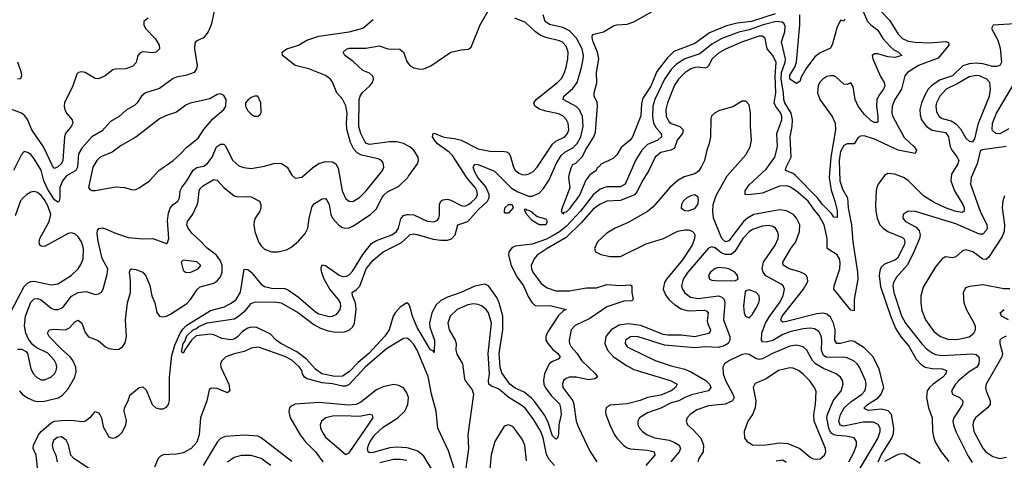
# Model space of a CAD drawing. Header units: inches. Extents: x 1843162 to 1959474, y 907081 to 1016326.
# Tile 383 of 656: x 1897704 to 1903517, y 956280 to 958881. Entities that reach past the tile are written whole.
import ezdxf

# ---------------------------------------------------------------- set-up
doc = ezdxf.new("R2010")
doc.units = ezdxf.units.IN
doc.header["$MEASUREMENT"] = 0
doc.layers.add('B8995', color=7, linetype='Continuous')
doc.layers.add('B9905', color=7, linetype='Continuous')

msp = doc.modelspace()

# ---------------------------------------------------------------- linework, layer by layer
at = {"layer": 'B8995', "color": 5}
for points, elevation in [([(1898855.6, 958950), (1898833.4, 958850), (1898816.5, 958810), (1898790, 958773.6), (1898746, 958754), (1898737.6, 958742.4), (1898736.1, 958710), (1898751.4, 958610), (1898748.5, 958590), (1898734, 958570), (1898690, 958552.6), (1898630, 958542), (1898610, 958534.3), (1898530, 958475.6), (1898446.7, 958450), (1898422.3, 958430), (1898397.4, 958390), (1898383.5, 958376.5), (1898332.6, 958347.4), (1898290.8, 958309.2), (1898240, 958280), (1898190, 958225.1), (1898130.1, 958189.9), (1898070, 958123.5), (1898051.4, 958090), (1898044.8, 958010), (1898035.2, 957990), (1897981, 957959), (1897956.6, 957930), (1897941.8, 957890), (1897940.8, 957830), (1897934.5, 957805.5), (1897930, 957802.9), (1897910, 957818.5), (1897870, 957877.9), (1897847, 957930), (1897830, 957992.7), (1897790, 958060.5), (1897770, 958085.1), (1897750, 958096.9), (1897730, 958102), (1897714.7, 958085.3), (1897666.5, 957990)], 540), ([(1898461.6, 958890), (1898437.6, 958870), (1898437, 958850), (1898447.4, 958830), (1898504.7, 958770), (1898527.9, 958730), (1898528.8, 958710), (1898510.4, 958690), (1898490, 958685.4), (1898430, 958690.7), (1898414.4, 958685.6), (1898400.9, 958670), (1898391, 958629), (1898372.5, 958607.5), (1898330, 958590.9), (1898270.2, 958589.8), (1898254.4, 958585.6), (1898208.2, 958550), (1898170, 958531.8), (1898150, 958534), (1898090, 958569), (1898070, 958574.2), (1898050.2, 958569.8), (1898040.7, 958559.3), (1898018.4, 958490), (1897969.4, 958390), (1897966.3, 958370), (1897969.5, 958350), (1897980.2, 958330), (1898013.1, 958290), (1898017.6, 958270), (1898007.8, 958250), (1897975, 958210), (1897967.8, 958190), (1897958.8, 958050), (1897950, 958032), (1897930, 958011.5), (1897910, 958003.1), (1897898.4, 958018.4), (1897843.8, 958130), (1897774.9, 958230), (1897750, 958291.7), (1897734.4, 958314.4), (1897713.8, 958330), (1897594.6, 958374.6)], 520), ([(1897690, 956936.6), (1897715.1, 956935.1), (1897741.4, 956921.4), (1897749.2, 956910), (1897770, 956820.4), (1897785.6, 956790), (1897802.7, 956770), (1897830, 956755.2), (1897850, 956754.7), (1897888.2, 956770), (1897908.7, 956790), (1897919, 956810), (1897922.9, 956830), (1897919.4, 956850), (1897910, 956868.2), (1897870, 956912.9), (1897804.3, 956944.3), (1897781.2, 956961.2), (1897755.2, 956995.2), (1897739.3, 957030), (1897733.2, 957073.2), (1897738.3, 957130), (1897770, 957213.1), (1897790, 957232.5), (1897810, 957235.6), (1897830, 957226.3), (1897890, 957178.1), (1897910, 957170.1), (1897930, 957170.1), (1897950, 957178.3), (1897963.7, 957190), (1898010.7, 957249.3), (1898049.2, 957270.8), (1898095.6, 957275.6), (1898150, 957259.5), (1898170, 957262), (1898187.3, 957272.7), (1898196.2, 957290), (1898221.2, 957378.8), (1898223.4, 957410), (1898191.1, 957471.1), (1898166.4, 957573.6), (1898160.8, 957619.2), (1898163.8, 957636.2), (1898172, 957648), (1898190, 957652.3), (1898210, 957647.1), (1898270, 957619.8), (1898345.2, 957594.8), (1898430, 957587.6), (1898490, 957588.4), (1898570, 957558.8), (1898577, 957563), (1898584.5, 957590), (1898576.3, 957696.3), (1898581.9, 957738.1), (1898591.9, 957768.1), (1898609.9, 957790.1), (1898637.7, 957810), (1898646.6, 957830), (1898651.4, 957870), (1898660.2, 957890), (1898690.5, 957930), (1898727.2, 957992.8), (1898750, 958007.8), (1898790, 958015.5), (1898810, 958030.1), (1898839.9, 958070), (1898865.9, 958130), (1898890, 958146.5), (1898910, 958145.5), (1898917.9, 958137.9), (1898962.9, 958050), (1898997.7, 958017.7), (1899027.6, 958007.6), (1899070, 958002.2), (1899150, 958016.5), (1899210, 958033.2), (1899250, 958032.4), (1899283.1, 958010), (1899310, 957964), (1899330, 957944.9), (1899370, 957950.6), (1899432.9, 958007.1), (1899470, 958031.6), (1899510, 958044), (1899550, 958041.3), (1899570.2, 958030.2), (1899584.9, 958004.9), (1899607.4, 957870), (1899630, 957824.2), (1899650, 957810.2), (1899670, 957808.2), (1899710, 957831.3), (1899749.8, 957870), (1899845.1, 957990), (1899853.1, 958010), (1899850, 958036.2), (1899840.5, 958050), (1899820.6, 958060.6), (1899721.6, 958081.6), (1899695.4, 958095.4), (1899675.8, 958115.8), (1899656.2, 958156.2), (1899635.2, 958235.2), (1899632.4, 958270), (1899636.6, 958330), (1899630, 958371.8), (1899610, 958412.8), (1899576.4, 958450), (1899551.4, 958511.4), (1899538.9, 958530), (1899510, 958550.9), (1899411.5, 958591.5), (1899330, 958611.6), (1899254.7, 958670), (1899253, 958690), (1899281.3, 958710), (1899349.3, 958730.7), (1899399.8, 958760.2), (1899470, 958783.9), (1899649.3, 958810), (1899730, 958831), (1899790, 958881.8)], 540), ([(1900000, 958133.5), (1899969.7, 958150), (1899930, 958159.1), (1899890, 958159.9), (1899770, 958144), (1899750.6, 958150.6), (1899741.8, 958161.8), (1899717.8, 958210), (1899705.7, 958250), (1899708.9, 958410), (1899714.1, 958430), (1899728.3, 958451.7), (1899771.9, 958490), (1899787.7, 958510), (1899792.4, 958530), (1899790, 958541.2), (1899787.4, 958550), (1899770, 958565.6), (1899730, 958581.3), (1899673.5, 958633.5), (1899622.7, 958670), (1899613.7, 958690), (1899632.8, 958707.2), (1899650, 958712.7), (1899746.7, 958713.3), (1899826.6, 958726.6), (1899878, 958710), (1899947.8, 958707.8), (1899968.9, 958688.9), (1899990, 958634.6), (1900000, 958620.9)], 520), ([(1897690, 958632.7), (1897712.5, 958570), (1897714.1, 958550), (1897708.9, 958531.1), (1897690, 958529.9)], 480), ([(1897702.8, 956690), (1897719.4, 956670), (1897750, 956648), (1897790, 956630.7), (1897810, 956626.9), (1897849.5, 956629.5), (1897931.2, 956648.8), (1897956.1, 956663.9), (1897990, 956702.3), (1898030.4, 956770), (1898038.2, 956801.8), (1898035.8, 956830), (1898018.3, 956870), (1898002.8, 956890), (1897950, 956936), (1897877.8, 957010), (1897867.6, 957030), (1897878.4, 957050), (1897905.6, 957054.4), (1897973, 957050), (1897997.9, 957062.1), (1898030, 957097.2), (1898050, 957107.9), (1898070, 957088.7), (1898090, 957033.4), (1898110, 957009.4), (1898166.3, 956986.3), (1898210, 956950.2), (1898230, 956940.5), (1898270, 956933.1), (1898290, 956936), (1898310.8, 956949.2), (1898325.7, 956974.3), (1898334.7, 957010), (1898329.4, 957110), (1898340.7, 957210), (1898357.9, 957270), (1898358.8, 957338.8), (1898353, 957390), (1898356.2, 957403.8), (1898364, 957410), (1898390, 957406.5), (1898430, 957391.2), (1898448.2, 957368.2), (1898472.1, 957312.1), (1898484.5, 957250), (1898501, 957210), (1898513.2, 957153.2), (1898530, 957130.3), (1898546.8, 957126.8), (1898570, 957131), (1898590, 957141.3), (1898690, 957206.2), (1898712.8, 957230), (1898751.2, 957288.8), (1898770, 957303.7), (1898850, 957325.8), (1898870, 957338.5), (1898890, 957363.5), (1898898.8, 957390), (1898898.5, 957430), (1898890, 957458.4), (1898866.2, 957490), (1898810, 957531.3), (1898770, 957576.4), (1898720.1, 957620.1), (1898698.7, 957650), (1898691.6, 957670), (1898694.7, 957690), (1898726.3, 957733.7), (1898751.2, 957788.8), (1898757.8, 957810), (1898763.1, 957870), (1898770, 957885.2), (1898790, 957902.8), (1898850, 957937.4), (1898870, 957933.2), (1898908.7, 957890), (1898970, 957840.9), (1898990, 957834.6), (1899050, 957838), (1899070, 957834.3), (1899119.2, 957810), (1899128.1, 957790), (1899127.7, 957770), (1899120.8, 957750), (1899094.5, 957710), (1899088.1, 957690), (1899085.5, 957670), (1899091.2, 957630), (1899114.6, 957570), (1899130, 957545.4), (1899150, 957525.8), (1899190, 957510.1), (1899230, 957510.8), (1899278.2, 957521.8), (1899304.4, 957535.6), (1899350, 957573.8), (1899390, 957619.3), (1899405.6, 957650), (1899413.8, 957710), (1899430, 957777.6), (1899444.9, 957795.1), (1899490, 957823), (1899510, 957824.5), (1899516.4, 957816.4), (1899530.7, 957790.7), (1899541.4, 957730), (1899550, 957710.2), (1899587.3, 957667.3), (1899610, 957653.9), (1899630, 957649.4), (1899650, 957652.1), (1899670, 957661.4), (1899774.6, 957730), (1899810, 957763.8), (1899841.4, 957830), (1899853.9, 957846.1), (1899875.7, 957864.3), (1899941.3, 957898.7), (1899994.6, 957950), (1900000, 957957.4)], 520), ([(1897650, 957153.2), (1897730, 957306.7), (1897750, 957325.4), (1897770, 957335.1), (1897790, 957336.8), (1897890, 957316.6), (1897930, 957322), (1898007.9, 957370), (1898049.8, 957410), (1898065, 957435), (1898077.7, 957470), (1898081.2, 957530), (1898069.2, 957570), (1898050, 957599.3), (1898030, 957617.7), (1898010, 957623.1), (1897990, 957618.2), (1897850, 957542.3), (1897830, 957543.5), (1897823.1, 957550), (1897818.8, 957570), (1897823, 957590), (1897878.3, 957690), (1897888.6, 957730), (1897870, 957782.4), (1897850, 957817.7), (1897830, 957843.9), (1897810, 957860.6), (1897790, 957866.8), (1897770, 957862), (1897746.7, 957850), (1897724.2, 957830), (1897708.8, 957811.2), (1897676.9, 957723.1)], 560), ([(1897810, 956236.2), (1897801.3, 956310), (1897782.8, 956350), (1897784.5, 956370), (1897814.4, 956430), (1897831.3, 956450), (1897890, 956500.1), (1897910, 956510.3), (1897950, 956515.7), (1898010, 956516.2), (1898070, 956508.8), (1898088.6, 956511.4), (1898123.8, 956536.2), (1898150, 956568.2), (1898170, 956560.5), (1898177.6, 956550), (1898187, 956530), (1898197.3, 956477.3), (1898230, 956418.8), (1898250, 956410.4), (1898270, 956414.6), (1898290, 956425.8), (1898310, 956447.9), (1898330.7, 956490), (1898334.7, 956514.7), (1898320.5, 956570), (1898322.4, 956590), (1898343.5, 956630), (1898354.8, 956665.2), (1898410, 956708.7), (1898430, 956714), (1898450, 956694.9), (1898486.6, 956610), (1898508.2, 956590), (1898530, 956583.8), (1898550, 956584.5), (1898570, 956592.8), (1898582, 956610), (1898587.4, 956632.6), (1898588.3, 956770), (1898601.6, 956898.4), (1898620.5, 956959.5), (1898651.8, 957030), (1898666.7, 957053.3), (1898690, 957076.8), (1898830, 957164.6), (1898914, 957186), (1898952.8, 957207.2), (1898982.6, 957230), (1899006.6, 957273.4), (1899030, 957407.4), (1899050, 957405.6), (1899070, 957390.6), (1899130, 957319.8), (1899150, 957305.6), (1899190, 957295.5), (1899270, 957293.6), (1899290, 957283.3), (1899350, 957243), (1899450, 957156.3), (1899470, 957145.1), (1899530.4, 957129.6), (1899550, 957130.9), (1899576.7, 957143.3), (1899596.3, 957170), (1899600.2, 957190), (1899597.1, 957210), (1899586.7, 957230), (1899535, 957290), (1899502.2, 957350), (1899485.7, 957394.3), (1899484.5, 957415.5), (1899490, 957433.6), (1899510, 957429.4), (1899590, 957372.7), (1899610, 957364.7), (1899633.6, 957366.4), (1899650, 957375.3), (1899670, 957398.3), (1899730, 957494.7), (1899780.4, 957559.6), (1899810, 957578), (1899901.8, 957610), (1899929.4, 957630), (1899940.9, 957650), (1899954.4, 957705.6), (1899970, 957724.7), (1899990, 957730.1), (1900000, 957730)], 480), ([(1900000, 957202), (1899990, 957209.8), (1899950, 957183.2), (1899920.1, 957150), (1899908.6, 957130), (1899884.2, 957050), (1899857.2, 957010), (1899764.4, 956910), (1899702.8, 956857.2), (1899650, 956802.8), (1899610, 956776.6), (1899565, 956775), (1899487.6, 956790), (1899450, 956817.5), (1899396.2, 956876.2), (1899339.9, 956919.9), (1899246.2, 956970), (1899218.5, 956990), (1899184.7, 957024.7), (1899103.7, 957063.7), (1899070, 957065.4), (1899050, 957059.9), (1899020.1, 957039.9), (1898990, 957008.2), (1898970, 956995.9), (1898950, 956991.7), (1898898.2, 956998.2), (1898850, 957020.7), (1898830, 957025.1), (1898746.1, 957013.9), (1898718.9, 956990), (1898682.4, 956937.6), (1898670, 956912), (1898660.1, 956920.1), (1898669.9, 956969.9), (1898679.5, 956980.5), (1898690, 957015), (1898728.1, 957050), (1898744.3, 957055.7), (1898762.1, 957070), (1898810, 957091.1), (1898970, 957115.7), (1898990, 957126.4), (1899036.3, 957163.7), (1899070, 957206), (1899090, 957214.2), (1899210, 957215.7), (1899248.2, 957210), (1899350, 957151.2), (1899441, 957081), (1899479.7, 957059.7), (1899524.1, 957044.1), (1899570, 957035.8), (1899621.5, 957038.5), (1899650, 957047.6), (1899671.4, 957068.6), (1899679.9, 957090), (1899689.5, 957170), (1899686.2, 957210), (1899668.2, 957250), (1899667, 957270), (1899692.3, 957287.7), (1899711.7, 957308.3), (1899749.9, 957410), (1899790, 957461.6), (1899849, 957510), (1899955.6, 957564.4), (1900000, 957603.3)], 460), ([(1900000, 956994.2), (1899990, 957000.6), (1899970, 956999.4), (1899870, 956938.2), (1899743.4, 956830), (1899650, 956728.2), (1899630, 956717.1), (1899610, 956717.3), (1899550, 956731.6), (1899490, 956736.3), (1899400.3, 956760.3), (1899385.3, 956770), (1899373.8, 956790), (1899369, 956810), (1899355.7, 956830), (1899310, 956870.3), (1899270, 956893), (1899113.1, 956946.9), (1899070, 956941.7), (1899030, 956922.6), (1898970, 956908.5), (1898920.3, 956890), (1898895.5, 956864.5), (1898890.2, 956850), (1898892, 956830), (1898939.2, 956730), (1898943.6, 956690), (1898930, 956678), (1898870, 956703.2), (1898835.3, 956704.7), (1898823.5, 956696.5), (1898809.1, 956630), (1898771.6, 956530), (1898763.2, 956430), (1898750, 956386.3), (1898717.1, 956350), (1898670, 956324.6), (1898630, 956316.7), (1898550, 956311.9), (1898535.2, 956304.8), (1898520.8, 956290), (1898499.9, 956240.1)], 480), ([(1900000, 956351.3), (1899990, 956354.4), (1899930, 956357.6), (1899890, 956353.4), (1899790, 956325.9), (1899770, 956324.3), (1899760.4, 956330), (1899757.5, 956350), (1899764, 956370), (1899772.6, 956390), (1899800.8, 956430), (1899850, 956475.1), (1899936.5, 956530), (1899977.3, 956570), (1899994.6, 956610), (1899998.4, 956650), (1899990, 956677.3), (1899970, 956706.8), (1899941.9, 956721.9), (1899910, 956727.1), (1899850, 956714), (1899810, 956695.6), (1899717.5, 956622.5), (1899690, 956609), (1899646.1, 956606.1), (1899470, 956621.2), (1899330, 956611.3), (1899302.6, 956597.4), (1899296.5, 956590), (1899292.3, 956567.7), (1899300.6, 956530), (1899311.6, 956510), (1899359.5, 956430), (1899389, 956390), (1899449.6, 956330), (1899493.7, 956270)], 520), ([(1898190, 956179.7), (1898023.5, 956290), (1898006.6, 956310), (1897991.5, 956371.5), (1897978.3, 956398.3), (1897950, 956417.8), (1897924.6, 956415.4), (1897903.8, 956396.2), (1897895.9, 956370), (1897901.1, 956341.1), (1897916.5, 956310), (1897925.5, 956270)], 480), ([(1899310, 956272.1), (1899130, 956412.4), (1899110, 956422.6), (1899031.5, 956428.5), (1898919.9, 956420.1), (1898890, 956409), (1898870, 956387.6), (1898786.4, 956250)], 520), ([(1899187.2, 956250), (1899130, 956289.9), (1899070, 956307.8), (1899012.4, 956307.6), (1898970, 956296.8), (1898930, 956268.8)], 540), ([(1899990, 956277.8), (1899950, 956284.7), (1899910, 956284), (1899830, 956264.9)], 540)]:
    msp.add_lwpolyline(points, dxfattribs=dict(at, elevation=elevation))
for points, elevation in [([(1898890, 958443.7), (1898870, 958439.5), (1898826.2, 958413.8), (1898710, 958387.5), (1898684, 958376), (1898630, 958336), (1898570, 958316), (1898530, 958295.5), (1898390, 958186.7), (1898302.6, 958137.4), (1898250, 958099.9), (1898179.6, 958070), (1898159.3, 958050), (1898135.2, 958010), (1898110.4, 957890.4), (1898118.5, 957878.5), (1898130, 957873), (1898152.3, 957872.3), (1898270, 957893.7), (1898322, 957890), (1898370, 957876.4), (1898390, 957878.4), (1898410, 957888.5), (1898469.8, 957930.2), (1898525.3, 957990), (1898610, 958050.2), (1898650, 958085), (1898690.9, 958129.1), (1898758.1, 958181.9), (1898788.4, 958231.6), (1898843.4, 958296.6), (1898908.3, 958350), (1898921.1, 958370), (1898923.6, 958410), (1898910, 958432.7)], 560), ([(1899090, 958429.3), (1899070, 958420.9), (1899050, 958405.2), (1899037.3, 958390), (1899036.3, 958370), (1899050, 958342.8), (1899070, 958324), (1899090, 958311), (1899110, 958311), (1899121.2, 958318.8), (1899130, 958334), (1899126.6, 958390), (1899110, 958428.7)], 560), ([(1898670, 957462), (1898658, 957450), (1898670, 957402), (1898682, 957390), (1898710, 957388.7), (1898758.4, 957410), (1898773, 957430), (1898750, 957451.2)], 540), ([(1899769.7, 956549.7), (1899710, 956537.5), (1899610, 956542.1), (1899550, 956539.6), (1899510.4, 956530), (1899484.9, 956510), (1899478, 956490), (1899480.7, 956470), (1899490, 956447), (1899510, 956417.3), (1899630, 956314.4), (1899650, 956324.4), (1899790.8, 956530), (1899787.2, 956547.2)], 540)]:
    msp.add_lwpolyline(points, close=True, dxfattribs=dict(at, elevation=elevation))
at = {"layer": 'B9905', "color": 5}
for points, elevation in [([(1900000, 958620.9), (1900008.8, 958608.8), (1900030, 958595.9), (1900070, 958588.1), (1900090, 958590.8), (1900130.8, 958609.2), (1900250, 958688.4), (1900310, 958704), (1900353.6, 958706.4), (1900370, 958719.1), (1900422.6, 958850), (1900483.8, 958956.2)], 520), ([(1902164, 958916), (1902024.6, 958870), (1901940.1, 958859.9), (1901875.9, 958844.1), (1901775.6, 958804.4), (1901690, 958740.2), (1901566.3, 958693.7), (1901525.8, 958654.2), (1901464.8, 958575.2), (1901430, 958489.1), (1901382.9, 958417.1), (1901374.5, 958385.5), (1901370, 958313.2), (1901322.7, 958190), (1901308.7, 958170), (1901254.3, 958125.7), (1901230, 958084.2), (1901210, 958063.5), (1901133.7, 958026.3), (1901126.4, 958013.6), (1901114, 958006), (1901106.8, 957990), (1901070, 957966), (1901046.3, 957933.7), (1901011.2, 957850), (1900990, 957816.8), (1900958.9, 957781.1), (1900950, 957764.5), (1900930, 957745), (1900917, 957743), (1900910, 957733.2), (1900902.4, 957750), (1900908.3, 957771.7), (1900954, 957890), (1900946.6, 957946.6), (1900950, 957974), (1900962, 958010), (1900970, 958026), (1900986.7, 958033.3), (1901027.2, 958072.8), (1901044.5, 958110), (1901094, 958190), (1901103.9, 958216.1), (1901115.3, 958370), (1901112.2, 958392.2), (1901094.8, 958430), (1901094.5, 958450), (1901111.7, 958508.3), (1901109.9, 958570), (1901123.6, 958650), (1901116.1, 958690), (1901089, 958751), (1901084.1, 958775.9), (1901086.1, 958793.9), (1901150, 958808.9), (1901210, 958844.4), (1901230, 958850.2), (1901290, 958854), (1901330, 958867.7), (1901496.4, 958963.6)], 440), ([(1902683.6, 958930), (1902709.7, 958869.7), (1902728.6, 958850), (1902770, 958819.8), (1902800.5, 958770), (1902842.3, 958722.3), (1902863.8, 958703.8), (1902891.4, 958690), (1902912.4, 958670), (1902870, 958657.4), (1902830, 958662.4), (1902770, 958680.4), (1902750, 958679.8), (1902737.6, 958670), (1902740.5, 958650), (1902786, 958546), (1902807.2, 958510), (1902811.6, 958490), (1902804.1, 958470), (1902779.7, 958440.3), (1902765, 958410), (1902761.3, 958370), (1902770.1, 958309.9), (1902770, 958279), (1902766, 958274), (1902750, 958273.5), (1902730, 958284.4), (1902690, 958324.2), (1902654.3, 958370), (1902636.4, 958410), (1902625.3, 958485.3), (1902610, 958507.8), (1902590, 958498), (1902570, 958501.3), (1902522.8, 958542.8), (1902510, 958549), (1902490, 958550.6), (1902470, 958546.6), (1902445.2, 958530), (1902428, 958512), (1902417.2, 958490), (1902413.6, 958450), (1902427.3, 958410), (1902500.1, 958310), (1902519.2, 958270), (1902520.6, 958230), (1902492.5, 958070), (1902483.7, 957950), (1902494.3, 957874.3), (1902516.9, 957810), (1902530, 957753), (1902530, 957714), (1902510, 957715.1), (1902496.9, 957736.9), (1902443.5, 957790), (1902411.5, 957831.5), (1902283, 957963), (1902270, 957973.1), (1902225.7, 957990), (1902228.2, 958010), (1902259.1, 958070), (1902251.8, 958190), (1902265.1, 958250), (1902266.7, 958290), (1902258.4, 958330), (1902221.3, 958390), (1902214.6, 958410), (1902214, 958450), (1902199.6, 958530), (1902202.1, 958570), (1902223.1, 958630), (1902224.2, 958650), (1902201.2, 958750), (1902221.9, 958810), (1902222.8, 958842.8), (1902216.7, 958856.7), (1902205.5, 958865.5), (1902170, 958870.2), (1902092.2, 958850), (1902010, 958820.3), (1901950, 958807.2), (1901850, 958769.6), (1901790, 958737.4), (1901720, 958680), (1901630, 958650.9), (1901581.7, 958618.3), (1901550, 958586.2), (1901510.4, 958530), (1901454.1, 958410), (1901442.2, 958370), (1901439.9, 958310), (1901446.7, 958270), (1901461.7, 958241.7), (1901490.1, 958210), (1901493.5, 958190), (1901471.2, 958170), (1901410, 958144.3), (1901376.8, 958110), (1901338.9, 958050), (1901278.1, 957910), (1901250, 957893.8), (1901170, 957894.7), (1901130, 957879.9), (1901090, 957846.2), (1901014.2, 957750), (1900930, 957660.1), (1900891.4, 957628.6), (1900853.8, 957606.2), (1900813.9, 957586.1), (1900730, 957555.1), (1900630, 957543.8), (1900610, 957534.1), (1900598.8, 957521.2), (1900592.4, 957510), (1900589.6, 957490), (1900605.2, 957430), (1900641.8, 957361.8), (1900678.1, 957310), (1900706, 957246), (1900730, 957209.1), (1900750, 957191.8), (1900833, 957193), (1900930.7, 957170), (1900915.6, 957164.4), (1900885.4, 957134.6), (1900822.4, 957037.6), (1900809.4, 957010), (1900810.9, 956990), (1900821.2, 956970), (1900850, 956936.1), (1900880.7, 956910), (1900893.8, 956890), (1900882.5, 956877.5), (1900850, 956863.8), (1900830, 956849.8), (1900802.9, 956790), (1900796.3, 956750), (1900798.2, 956730), (1900807.4, 956707.4), (1900842.5, 956662.5), (1900890, 956612.9), (1900896.9, 956590), (1900901.1, 956550), (1900886, 956490), (1900884.7, 956435.3), (1900878.8, 956410), (1900870, 956403.7), (1900850, 956423.6), (1900823.9, 956503.9), (1900804.5, 956544.5), (1900744.8, 956624.8), (1900725.8, 956645.8), (1900681.5, 956681.5), (1900630, 956706.3), (1900597, 956730), (1900550, 956796.4), (1900541.3, 956830), (1900535.4, 956910), (1900556.4, 957050), (1900557.1, 957130), (1900534.8, 957210), (1900521, 957241), (1900472.5, 957310), (1900450, 957319.6), (1900390, 957307.5), (1900307.7, 957270), (1900230, 957243.9), (1900190, 957223.6), (1900162.5, 957197.5), (1900136.3, 957150), (1900123.7, 957090), (1900125.3, 957065.3), (1900152.7, 956990), (1900150, 956915.3), (1900145.4, 956925.4), (1900130, 956931.8), (1900050, 957064.8), (1900024.2, 957124.2), (1900007.8, 957187.8), (1900001.1, 957201.1), (1900000, 957202)], 460), ([(1900000, 957603.3), (1900010, 957612.1), (1900030, 957616.4), (1900050, 957613.6), (1900145.9, 957585.9), (1900190, 957579.2), (1900230, 957579.2), (1900253.6, 957586.4), (1900275.3, 957610), (1900289.9, 957670.1), (1900350, 957689.6), (1900410, 957759.2), (1900465.6, 957810), (1900475.8, 957830), (1900475.4, 957850), (1900455.3, 957895.3), (1900409.2, 957950), (1900390, 957980.3), (1900380.8, 958010), (1900390, 958029), (1900410, 958025.9), (1900507.5, 957987.5), (1900606.9, 957886.9), (1900644.1, 957864.1), (1900710, 957839.4), (1900730, 957839.4), (1900770, 957857.8), (1900796, 957884), (1900830, 957936), (1900870.7, 958030), (1900900.1, 958079.9), (1900921.9, 958098.1), (1900970, 958124.3), (1900994.9, 958150), (1901017.7, 958190), (1901029.6, 958250), (1901025.7, 958310), (1901008.2, 958348.2), (1900988.2, 958368.2), (1900911.8, 958410), (1900915.7, 958430), (1900970, 958475.1), (1900994.3, 958510), (1901021.6, 958598.4), (1901031.4, 958648.6), (1901032.4, 958670), (1901023.9, 958710), (1900991.3, 958771.3), (1900950, 958815.1), (1900910, 958835.4), (1900832.4, 958852.4), (1900805.4, 958870), (1900793.8, 958910)], 460), ([(1900000, 957730), (1900030, 957729.6), (1900110, 957692.4), (1900150, 957687.1), (1900170, 957697.7), (1900178.2, 957710), (1900183.2, 957730), (1900182.8, 957790), (1900190.5, 957809.5), (1900202.2, 957817.8), (1900230, 957820.9), (1900250, 957815.3), (1900310, 957784.7), (1900330, 957780.7), (1900350, 957787.3), (1900370, 957801.7), (1900398.5, 957830), (1900406.2, 957850), (1900402.5, 957870), (1900392.3, 957890), (1900345.7, 957945.7), (1900258.6, 958078.6), (1900239.1, 958099.1), (1900170, 958148.4), (1900152, 958170), (1900141.7, 958190), (1900144, 958210), (1900150, 958211.6), (1900208.2, 958188.2), (1900270, 958180.5), (1900310, 958170.1), (1900410, 958118.5), (1900490, 958102.4), (1900550, 958105.7), (1900580.7, 958100.7), (1900592.4, 958092.4), (1900599.5, 958079.5), (1900618.8, 958010), (1900630, 957992.3), (1900650, 957975.2), (1900670, 957967.2), (1900690, 957965.5), (1900710, 957971), (1900734.7, 957985.3), (1900758.3, 958010), (1900850, 958145.6), (1900870, 958163.4), (1900922.8, 958190), (1900938.8, 958210), (1900945.9, 958230), (1900942.8, 958270), (1900932.5, 958290), (1900911.9, 958311.9), (1900886, 958326), (1900810, 958341), (1900773.1, 958353.1), (1900745, 958370), (1900740.2, 958390), (1900753.2, 958410), (1900879.9, 958510), (1900904.1, 958535.9), (1900921.1, 958570), (1900930, 958600.4), (1900940.4, 958650), (1900942.1, 958690), (1900930, 958725.3), (1900907.8, 958747.8), (1900890, 958757.1), (1900810, 958776.7), (1900777, 958790), (1900748.6, 958808.6), (1900690, 958864.6), (1900627.1, 958890)], 480), ([(1902788.9, 958930), (1902838.6, 958878.6), (1902890, 958795.6), (1902916, 958770), (1902950, 958753.6), (1902990, 958748.6), (1903076, 958744), (1903172.5, 958752.5), (1903186.4, 958746.4), (1903189.2, 958730), (1903126.9, 958653.1), (1903011, 958610), (1902945.8, 958570), (1902930.5, 958549.5), (1902910.1, 958470), (1902870.9, 958410), (1902854.6, 958370), (1902852.2, 958330), (1902859, 958310), (1902925.9, 958185.9), (1902984.4, 958130), (1902998.8, 958110), (1902990, 958091.6), (1902890, 958111.6), (1902750, 958175.5), (1902690, 958195), (1902667.1, 958192.9), (1902654.1, 958185.9), (1902630, 958147.3), (1902590, 958148.5), (1902570, 958138), (1902550, 958103.1), (1902542.7, 958050), (1902546.6, 957930), (1902560.8, 957880.8), (1902590.8, 957830), (1902594.3, 957770), (1902615, 957670), (1902621.6, 957570), (1902650.9, 957390), (1902651.4, 957348.6), (1902630.1, 957230), (1902630, 957162.9), (1902610, 957165.6), (1902510.5, 957290), (1902512.3, 957310), (1902545.9, 957410), (1902547.4, 957447.4), (1902543.1, 957470), (1902530, 957493.2), (1902471.8, 957530), (1902471.5, 957590), (1902452.5, 957670), (1902423.6, 957723.6), (1902390, 957763.5), (1902359.6, 957810), (1902290, 957868.9), (1902250, 957894.2), (1902230, 957901), (1902190, 957897.6), (1902090, 957856.3), (1902007, 957847), (1901986.3, 957850), (1901987.1, 957870), (1902010, 957906.9), (1902110, 957997.8), (1902162.6, 958070), (1902177.4, 958130), (1902173.5, 958210), (1902203.3, 958290), (1902203.6, 958310), (1902197.4, 958330), (1902167.8, 958367.8), (1902158.8, 958390), (1902167.7, 958450), (1902164.6, 958550), (1902169, 958629), (1902150.5, 958670.5), (1902116.2, 958710), (1902105.5, 958770), (1902090, 958784.2), (1902070, 958784.1), (1901970.2, 958750), (1901870, 958706.5), (1901830, 958683.9), (1901792.7, 958650), (1901770, 958607.7), (1901760.3, 958599.7), (1901750, 958594.9), (1901710, 958600.8), (1901690, 958598.9), (1901665.8, 958590), (1901630, 958566.6), (1901592.8, 958530), (1901570, 958495), (1901528.7, 958390), (1901518.2, 958350), (1901521.1, 958310), (1901538.6, 958278.6), (1901550, 958268.3), (1901601.2, 958250), (1901621.4, 958230), (1901616, 958210), (1901584.8, 958170), (1901570, 958122.2), (1901548.9, 958111.1), (1901490, 958097.3), (1901456, 958070), (1901418.7, 957990), (1901376.4, 957923.6), (1901350, 957867.7), (1901333.4, 957846.6), (1901250, 957813.1), (1901170, 957809.9), (1901130, 957792.8), (1901090, 957762.1), (1901018.1, 957681.9), (1900930, 957595.4), (1900817, 957530), (1900759, 957490), (1900740.9, 957470), (1900723.7, 957430), (1900725, 957410), (1900733.5, 957390), (1900782.7, 957322.7), (1900818, 957298), (1900870, 957280.6), (1900950, 957280.1), (1901050, 957297.2), (1901110, 957298.7), (1901170, 957318.2), (1901250, 957310.9), (1901310, 957315), (1901316.9, 957310), (1901318.1, 957270), (1901326, 957230), (1901317.9, 957222.1), (1901270, 957218.8), (1901170, 957185.5), (1901070, 957116.8), (1900983.5, 957076.5), (1900960.1, 957050), (1900947.3, 956990), (1900950.1, 956970), (1900959.6, 956950), (1900992.4, 956912.4), (1901020.3, 956870), (1901103.5, 956790), (1901115.2, 956770), (1901099, 956761), (1901064.9, 956755.1), (1900990, 956770.6), (1900948.7, 956771.3), (1900930, 956763.2), (1900915.2, 956750), (1900908.8, 956730), (1900910.8, 956710), (1900968.8, 956630), (1900975.5, 956610), (1900990, 956511.8), (1901000.2, 956480.2), (1901070, 956334.3), (1901111.1, 956270)], 480), ([(1902575.3, 958884.7), (1902570, 958872), (1902550, 958878), (1902547.1, 958872.9), (1902530, 958838), (1902502.2, 958737.8), (1902490, 958713.6), (1902430, 958685.1), (1902398.2, 958661.8), (1902346.2, 958593.8), (1902318.3, 958541.7), (1902310, 958515.3), (1902290, 958505.2), (1902250, 958529.3), (1902250, 958553.4), (1902279.8, 958600.2), (1902289.4, 958630), (1902308.7, 958850), (1902308.8, 958908.8)], 440), ([(1903610, 958859.2), (1903450.3, 958849.7), (1903441.5, 958830), (1903479.5, 958759.5), (1903492.8, 958712.8), (1903500.6, 958630), (1903490.1, 958610), (1903470, 958604.3), (1903450, 958605.7), (1903390, 958620.1), (1903350, 958624.3), (1903310, 958621.3), (1903272.2, 958607.8), (1903210.1, 958550), (1903135.1, 958524.9), (1903086.5, 958490), (1903067.9, 958470), (1903050, 958439.4), (1903027.5, 958390), (1903017.2, 958350), (1903019.5, 958319.5), (1903028.3, 958290), (1903057.1, 958250), (1903090, 958228.2), (1903170, 958214.8), (1903186.9, 958190), (1903196.4, 958130), (1903206.9, 958110), (1903239.2, 958070), (1903247.5, 958050), (1903241.7, 958030), (1903204.7, 957970), (1903200.4, 957930), (1903222.2, 957870), (1903271, 957790), (1903278.9, 957770), (1903279.7, 957750), (1903270, 957743.4), (1903230, 957749.6), (1903170, 957770.6), (1903102.5, 957802.5), (1903040.3, 957840.3), (1902950, 957932.2), (1902920.9, 957950), (1902870, 957968.2), (1902830, 957972.6), (1902810, 957960.3), (1902772.3, 957910), (1902763.5, 957890), (1902761, 957870), (1902756.1, 957790), (1902758.8, 957750), (1902765.8, 957710), (1902782.7, 957670), (1902801.2, 957650), (1902830, 957631.1), (1902915.4, 957595.4), (1902925.3, 957585.3), (1902930.4, 957570), (1902926.1, 957550), (1902886.2, 957473.8), (1902870, 957461), (1902810, 957438.3), (1902790, 957420.9), (1902781.6, 957398.4), (1902778.9, 957370), (1902786.2, 957306.2), (1902845.9, 957125.9), (1902876.2, 957056.2), (1902907.1, 957007.1), (1902953.6, 956953.6), (1902997.1, 956877.1), (1903025.9, 956845.9), (1903050.4, 956830.4), (1903090, 956822.5), (1903150, 956820.4), (1903175.6, 956810), (1903170.7, 956790), (1903153.8, 956770), (1903095.9, 956730), (1903074.8, 956710), (1903060.8, 956690), (1903057, 956650), (1903068.4, 956590), (1903090.9, 956530.9), (1903092.7, 956450), (1903100.1, 956410), (1903110, 956385.5), (1903143.7, 956330), (1903190, 956273.5)], 520), ([(1903544.1, 958235.9), (1903490, 958208), (1903466, 958210), (1903447.2, 958227.2), (1903446, 958230), (1903447.7, 958270), (1903470.5, 958329.5), (1903575.8, 958504.2)], 520), ([(1902772.7, 956270), (1902789.9, 956310), (1902853.5, 956410), (1902862.8, 956437.2), (1902864.1, 956470), (1902850.6, 956550), (1902831.7, 956571.7), (1902790, 956581.6), (1902714.8, 956574.8), (1902698.8, 956578.8), (1902688.4, 956588.4), (1902708.4, 956610), (1902772.1, 956647.9), (1902790.3, 956670), (1902804.6, 956710), (1902777.9, 956817.9), (1902742.4, 956890), (1902690, 956942.9), (1902630, 956981.9), (1902610, 956984.2), (1902550, 956969.2), (1902527.1, 956970), (1902516.6, 956990), (1902517.3, 957050), (1902509, 957089), (1902490, 957125.4), (1902470, 957142.7), (1902450, 957148.5), (1902410, 957144.7), (1902230, 957098.7), (1902210, 957096.3), (1902201.2, 957101.2), (1902196.8, 957110), (1902205.8, 957130), (1902331.3, 957290), (1902356.1, 957336.1), (1902355.7, 957355.7), (1902349.3, 957369.3), (1902338.2, 957378.2), (1902310, 957392.3), (1902247.6, 957410), (1902212.1, 957432.1), (1902208.9, 957450), (1902255.7, 957530), (1902285.4, 957570), (1902308.1, 957630), (1902309.4, 957670), (1902290.4, 957710), (1902272.7, 957730), (1902230, 957752.3), (1902190, 957758.7), (1902038.6, 957730), (1902000.1, 957710), (1901976.5, 957690), (1901890, 957575.3), (1901870, 957569.9), (1901850, 957588.4), (1901800.4, 957710), (1901795.7, 957750), (1901797, 957790), (1901815.9, 957844.1), (1901881.1, 957958.9), (1901990, 958083.5), (1902016.2, 958130), (1902024.4, 958170), (1902017.5, 958250), (1902019.1, 958330), (1902010, 958378), (1901990, 958400.5), (1901970, 958400.5), (1901913.5, 958366.5), (1901834.9, 958345.1), (1901804.9, 958330), (1901788.9, 958311.1), (1901785.1, 958294.9), (1901781.8, 958190), (1901774.2, 958150), (1901759.8, 958110), (1901746.1, 958050), (1901728, 958010), (1901712.3, 957987.7), (1901689.2, 957970.8), (1901626.3, 957953.7), (1901590, 957931.9), (1901543.1, 957890), (1901442.8, 957777.2), (1901410.6, 957749.4), (1901295.7, 957684.3), (1901219.1, 957650), (1901170, 957620.8), (1901114.8, 957570), (1901096.5, 957530), (1901103.1, 957510), (1901134.1, 957494.1), (1901190, 957482.1), (1901250, 957483.3), (1901402.5, 957557.5), (1901505.3, 957590), (1901590, 957632.6), (1901630, 957641), (1901650, 957640.4), (1901673.4, 957633.4), (1901683.2, 957623.2), (1901688.9, 957610), (1901688.6, 957590), (1901674.4, 957550), (1901616.4, 957463.6), (1901521.5, 957350), (1901511, 957330), (1901503.3, 957290), (1901516.2, 957256.2), (1901537.2, 957230), (1901570, 957199.8), (1901610, 957173.7), (1901650, 957161.3), (1901746.2, 957166.2), (1901760.1, 957160.1), (1901769.4, 957150), (1901763.4, 957103.4), (1901766.1, 957086.1), (1901782, 957050), (1901779.5, 957040.5), (1901771.4, 957028.6), (1901690, 957007.8), (1901610, 957018.2), (1901530, 957017.9), (1901503.3, 957023.3), (1901370, 957074.9), (1901295.2, 957084.8), (1901243.3, 957076.7), (1901195.1, 957050), (1901164.3, 957010), (1901158.3, 956970), (1901173.7, 956930), (1901210, 956891.1), (1901290, 956837.3), (1901330, 956815.7), (1901544.9, 956750), (1901585.5, 956730), (1901576.5, 956710), (1901550.2, 956690), (1901490, 956664.4), (1901410.3, 956650), (1901367.8, 956632.2), (1901290, 956612.7), (1901190, 956605.7), (1901166.5, 956590), (1901162.5, 956570), (1901164.8, 956550), (1901187.2, 956490), (1901214.4, 956434.4), (1901230.1, 956410), (1901270, 956367), (1901290, 956353.8), (1901310, 956347.5), (1901410, 956340.3), (1901449.4, 956329.4), (1901454.1, 956310), (1901399.8, 956250)], 520), ([(1900000, 957957.4), (1900052.2, 958030), (1900059.1, 958050), (1900057, 958070), (1900030, 958111.1), (1900006.5, 958130), (1900000, 958133.5)], 520), ([(1903528.2, 958131.8), (1903386.7, 958113.3), (1903374.4, 958105.6), (1903356.3, 958030), (1903321.5, 957950), (1903317.9, 957910), (1903375.1, 957750), (1903413.8, 957670), (1903414.8, 957650), (1903410, 957636.9), (1903390, 957614.6), (1903370, 957613.9), (1903230, 957676.6), (1902992.1, 957747.9), (1902950, 957751.5), (1902920.5, 957730), (1902917.6, 957710), (1902934, 957690), (1902995.8, 957655.8), (1903014.5, 957634.5), (1903020.1, 957610), (1903016.8, 957590), (1902985.5, 957514.5), (1902945.3, 957434.7), (1902879.7, 957360.3), (1902862.5, 957330), (1902859.4, 957310), (1902864.7, 957270), (1902910, 957132.9), (1902933.6, 957090), (1903030, 956966.7), (1903057.3, 956937.3), (1903090, 956914), (1903110, 956905.2), (1903150, 956898.6), (1903328.2, 956908.2), (1903350, 956904.7), (1903365.5, 956890), (1903369.3, 956870), (1903366.3, 956850), (1903353.7, 956830), (1903310, 956801.5), (1903247.4, 956750), (1903228, 956730), (1903205.2, 956690), (1903210.3, 956670), (1903251.6, 956650), (1903272.8, 956630), (1903270.1, 956610), (1903217.9, 956530), (1903213.5, 956510), (1903216, 956490), (1903230.4, 956450), (1903303.7, 956303.7), (1903326.5, 956266.5)], 540), ([(1903518.9, 957841.1), (1903508.2, 957811.8), (1903504.1, 957770), (1903517.9, 957670), (1903515.3, 957630), (1903502, 957598), (1903422.7, 957477.3), (1903410, 957465.4), (1903390, 957466.9), (1903330, 957509.8), (1903290, 957522), (1903270, 957516.9), (1903230, 957480.7), (1903210, 957475.1), (1903170, 957481.2), (1903150, 957469), (1903110, 957422.7), (1903037.1, 957302.9), (1903023.2, 957250), (1903023.2, 957210), (1903030, 957164), (1903051, 957110), (1903100.5, 957040.5), (1903140.3, 957010), (1903190, 956992.7), (1903245.9, 956994.1), (1903310, 957008.8), (1903337.3, 957030), (1903346.4, 957050), (1903346, 957070), (1903339.1, 957090), (1903293.3, 957170), (1903280.2, 957210), (1903276.4, 957270), (1903290, 957300.5), (1903312.3, 957307.7), (1903390, 957317.5), (1903513.8, 957293.8), (1903550, 957294.6)], 560), ([(1902640.7, 956190), (1902770, 956409.3), (1902784.2, 956450), (1902783.4, 956470), (1902771.9, 956491.9), (1902744.3, 956504.3), (1902684.3, 956504.3), (1902570, 956482.3), (1902547.7, 956487.7), (1902540.3, 956510), (1902549.4, 956550.6), (1902570.9, 956590), (1902610, 956625.6), (1902675.2, 956670), (1902692.5, 956690), (1902697.4, 956702.6), (1902701.5, 956730), (1902697.9, 956750), (1902661.9, 956830), (1902649, 956849), (1902630, 956865), (1902590, 956884.3), (1902569.4, 956889.4), (1902470, 956886.9), (1902450, 956898.4), (1902436.7, 956930), (1902439, 956990), (1902434.8, 957014.8), (1902421.1, 957041.1), (1902396.9, 957056.9), (1902370, 957060.1), (1902330, 957056.6), (1902250, 957037.9), (1902210, 957022.6), (1902150, 956987.6), (1902110, 956976.4), (1902090, 956979.4), (1902082.8, 956990), (1902085.2, 957030), (1902107.3, 957090), (1902130.4, 957129.6), (1902190.3, 957210), (1902210.9, 957250), (1902219.8, 957290), (1902210.8, 957310), (1902199.1, 957319.1), (1902108.6, 957368.6), (1902092.2, 957390), (1902086.8, 957410), (1902095.4, 957450), (1902163.8, 957550), (1902182.5, 957590), (1902183.9, 957610), (1902178.6, 957630), (1902165.6, 957650), (1902150, 957660.6), (1902125.1, 957665.1), (1902090, 957662.7), (1902030, 957641.9), (1902010, 957627.9), (1901973.7, 957590), (1901926.8, 957513.2), (1901904.8, 957495.2), (1901870, 957493.9), (1901845.3, 957505.3), (1901810, 957534.1), (1901790, 957541), (1901770, 957533.2), (1901648, 957390), (1901620.7, 957350), (1901611.4, 957310), (1901617, 957290), (1901630, 957268.7), (1901663.8, 957243.8), (1901710, 957235.9), (1901830, 957250.1), (1901850, 957243.8), (1901863.8, 957230), (1901867.2, 957210), (1901858.6, 957110), (1901895.6, 957010), (1901896.6, 956990), (1901885.9, 956970), (1901863.5, 956956.5), (1901830, 956946.2), (1901750, 956949), (1901690, 956943.2), (1901510, 956959.9), (1901350, 957010.8), (1901310, 957007.9), (1901281.3, 956990), (1901278.2, 956970), (1901290.3, 956950), (1901310, 956938.9), (1901455.8, 956870), (1901550, 956836.6), (1901630, 956817.5), (1901670, 956800.9), (1901753.9, 956750), (1901775.7, 956730), (1901785, 956710), (1901770.1, 956689.9), (1901670, 956667.2), (1901630, 956650.8), (1901595.2, 956630), (1901550, 956619.8), (1901490, 956587.5), (1901410, 956560.5), (1901364, 956530), (1901352.7, 956510), (1901352.9, 956490), (1901362.7, 956470), (1901380.3, 956450), (1901408.9, 956430), (1901453.4, 956413.4), (1901538.1, 956398.1), (1901567.5, 956387.5), (1901597.1, 956370), (1901605.9, 956350), (1901597, 956330), (1901547.3, 956270)], 540), ([(1900862.2, 956250), (1900830, 956283.6), (1900814.7, 956314.7), (1900793.4, 956413.4), (1900780.1, 956450), (1900739, 956519), (1900690, 956585.2), (1900665.3, 956605.3), (1900591, 956650), (1900530, 956701.8), (1900490, 956717.2), (1900474.3, 956730), (1900472.6, 956750), (1900478.5, 956790), (1900469.4, 956910), (1900488.7, 957090), (1900471, 957150), (1900457.7, 957170), (1900430, 957192.5), (1900410, 957199.8), (1900383.3, 957203.3), (1900350, 957198.4), (1900286.7, 957170), (1900244.5, 957130), (1900232.2, 957090), (1900240.2, 957050), (1900275.8, 956990), (1900280.1, 956970), (1900278.3, 956930), (1900285.5, 956905.5), (1900318.4, 956850), (1900330, 956760.8), (1900334, 956750), (1900376.1, 956696.1), (1900382.2, 956670), (1900350.4, 956430), (1900352.6, 956350), (1900331.3, 956190)], 480), ([(1903541.7, 957110), (1903501.1, 957130), (1903491.9, 957150), (1903516.8, 957170)], 540), ([(1900290, 956163.6), (1900235.4, 956335.4), (1900172.7, 956470), (1900162.7, 956570), (1900134.9, 956670), (1900115, 956775), (1900050, 956930), (1900030, 956964.2), (1900010, 956987.8), (1900000, 956994.2)], 480), ([(1903527.2, 957012.8), (1903501, 956999), (1903490.4, 956990), (1903490.3, 956970), (1903505.8, 956910), (1903501.6, 956890), (1903410.2, 956730), (1903405.2, 956710), (1903408.7, 956690), (1903434, 956630), (1903433, 956610), (1903417.6, 956590), (1903346.9, 956530), (1903335.5, 956510), (1903331.3, 956490), (1903337.2, 956450), (1903390, 956352), (1903408, 956330), (1903450, 956303), (1903490, 956290.9), (1903530, 956297.4)], 560), ([(1902598.8, 956270), (1902630.4, 956330), (1902644.7, 956370), (1902645, 956390), (1902630, 956412.8), (1902582.1, 956422.1), (1902530, 956425.4), (1902510, 956430.8), (1902499, 956439), (1902488.1, 956450), (1902480.2, 956470), (1902469.9, 956530), (1902472.6, 956550), (1902507.1, 956630), (1902554.4, 956690), (1902565.4, 956730), (1902561.8, 956750), (1902549.8, 956770), (1902523.9, 956790), (1902450, 956821.9), (1902402.7, 956850), (1902384.7, 956870), (1902350, 956930.8), (1902330, 956949), (1902290, 956958.8), (1902250, 956952.8), (1902149.2, 956910.8), (1902090, 956878.2), (1902070, 956875.1), (1902050, 956880.6), (1902010, 956905), (1901990, 956909.2), (1901970, 956904.5), (1901894.3, 956870), (1901864.7, 956850), (1901855.4, 956830), (1901857, 956790), (1901870.1, 956750), (1901915, 956670), (1901921.1, 956650), (1901912.9, 956630), (1901868, 956612), (1901770, 956600.8), (1901702.3, 956577.7), (1901662.3, 956550), (1901644.6, 956530), (1901639.5, 956510), (1901647.2, 956490), (1901680.4, 956460.4), (1901725.1, 956410), (1901741.7, 956370), (1901739.3, 956330), (1901713.4, 956290), (1901708.2, 956270)], 560), ([(1900695.8, 956275.8), (1900686, 956370), (1900670, 956404.8), (1900623.8, 956470), (1900610, 956482), (1900590, 956488.9), (1900570, 956483.9), (1900562.5, 956477.5), (1900508.6, 956391.4), (1900487.4, 956312.6), (1900478.8, 956230)], 520), ([(1900000, 955905.5), (1900003.1, 955910), (1900108.5, 956030), (1900137.3, 956070), (1900151.4, 956110), (1900147.9, 956190), (1900135.3, 956230), (1900090, 956303.9), (1900054.5, 956334.5), (1900000, 956351.3)], 520), ([(1902170, 956276.9), (1902210, 956281.6), (1902229, 956269)], 560), ([(1903020.2, 956260.2), (1902930, 956315.6), (1902910, 956318.7), (1902890, 956313.5), (1902810, 956272.4)], 520)]:
    msp.add_lwpolyline(points, dxfattribs=dict(at, elevation=elevation))
for points, elevation in [([(1903350, 958551.8), (1903310, 958543.7), (1903238.5, 958501.5), (1903173.9, 958470), (1903135.8, 958430), (1903116.4, 958390), (1903112.3, 958370), (1903116.3, 958336.3), (1903132.8, 958310), (1903150, 958298.7), (1903203.1, 958283.1), (1903229.1, 958269.1), (1903257.5, 958237.5), (1903290, 958180.9), (1903310, 958164.6), (1903330, 958159.3), (1903342.3, 958177.7), (1903363.6, 958270), (1903428.5, 958430), (1903436.1, 958470), (1903430.6, 958510), (1903412.8, 958530), (1903370, 958549.9)], 540), ([(1901690, 957846.3), (1901670, 957843.9), (1901641.7, 957830), (1901621.3, 957810), (1901611.7, 957790), (1901609.1, 957769.1), (1901630, 957754.9), (1901650, 957752.6), (1901690, 957767.2), (1901707.6, 957790), (1901711.6, 957811.6), (1901710, 957832.7)], 540), ([(1900570, 957739.3), (1900565.4, 957745.4), (1900567.3, 957770), (1900589.9, 957790.1), (1900610.8, 957790), (1900616.3, 957770), (1900590, 957739.6)], 440), ([(1900695.9, 957755.9), (1900702.3, 957757.7), (1900721.6, 957750), (1900758.2, 957718.2), (1900810, 957704.7), (1900817.3, 957690), (1900810, 957669.8), (1900770, 957669.7), (1900730, 957696.2), (1900698.7, 957730), (1900683.7, 957756.3), (1900690, 957764.7)], 440), ([(1901830, 957417.7), (1901810, 957412.8), (1901782.4, 957390), (1901770.3, 957370), (1901777.1, 957350), (1901790, 957344.2), (1901830, 957339.4), (1901930, 957340.5), (1901945.2, 957350), (1901940.7, 957370), (1901925.6, 957390), (1901890, 957409.8), (1901870, 957414.2)], 560), ([(1902010, 957285.6), (1901990, 957281.2), (1901986.3, 957273.7), (1901977.7, 957190), (1901980.2, 957150), (1901987.9, 957130), (1902010, 957120.4), (1902030, 957141.6), (1902050, 957175.5), (1902066.6, 957210), (1902070.8, 957230), (1902069.6, 957250), (1902051.5, 957270)], 560), ([(1902250, 956825.6), (1902184.4, 956810), (1902110, 956760.3), (1902046.7, 956733.3), (1902034.6, 956710), (1902050.2, 956630), (1902045.8, 956590), (1902030.2, 956549.8), (1902001.7, 956510), (1901981.6, 956450), (1901983, 956410), (1901998, 956390), (1902030, 956370.3), (1902068.3, 956368.3), (1902110, 956370.2), (1902190, 956383.1), (1902239.6, 956379.6), (1902309.1, 956349.1), (1902370, 956298.9), (1902389.2, 956289.2), (1902410, 956285.7), (1902430, 956288.7), (1902455.6, 956310), (1902463.6, 956330), (1902461.3, 956350), (1902393.8, 956510), (1902391.3, 956550), (1902401.2, 956610), (1902405.2, 956685.2), (1902396.4, 956710), (1902367.3, 956750), (1902330, 956788.6), (1902302, 956810), (1902270, 956823.8)], 580)]:
    msp.add_lwpolyline(points, close=True, dxfattribs=dict(at, elevation=elevation))

doc.saveas('drawing.dxf')
